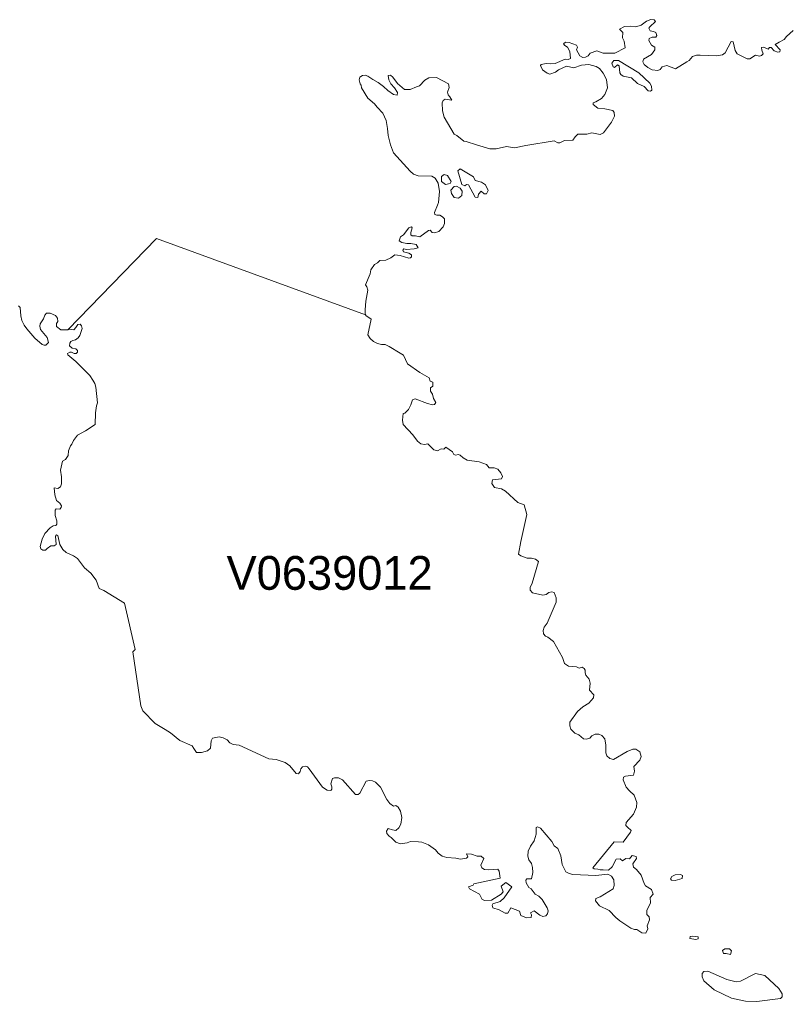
# Model space of a CAD drawing. Extents: x 369010 to 735936, y 6377141 to 6616555.
# Drawn here: x 437933 to 440208, y 6520987 to 6523894 of the extents above; entities that cross this region are included whole.
import ezdxf
from ezdxf.enums import TextEntityAlignment as Align

# ---------------------------------------------------------------- set-up
doc = ezdxf.new("R2010")
doc.units = 0
doc.header["$LTSCALE"] = 40
doc.layers.add('3', color=7, linetype='Continuous', lineweight=13)
doc.layers.add('4', color=7, linetype='Continuous')

msp = doc.modelspace()

# ---------------------------------------------------------------- linework, layer by layer
at = {"layer": '3'}
for points in [[(439548.67, 6523827.68), (439558.93, 6523826.85), (439580.95, 6523819.07), (439583.76, 6523812.62), (439580.95, 6523805.17), (439591.21, 6523787.29), (439600.14, 6523782.49), (439607.92, 6523782.83), (439615.37, 6523786.8), (439621.33, 6523795.07), (439641.02, 6523801.53), (439659.89, 6523795.57), (439694.48, 6523795.07), (439724.77, 6523810.96), (439721.79, 6523830.66), (439717.32, 6523840.92), (439718.31, 6523855.98), (439708.38, 6523865.74), (439723.11, 6523873.85), (439740.16, 6523874.68), (439756.71, 6523873.03), (439772.6, 6523878.49), (439787.99, 6523889.41), (439800.9, 6523894.38), (439810.67, 6523894.21), (439814.8, 6523888.91), (439797.76, 6523873.52), (439795.27, 6523869.05), (439798.58, 6523860.94), (439809.18, 6523858.79), (439815.96, 6523855.98), (439818.94, 6523847.87), (439816.13, 6523842.74), (439804.87, 6523842.41), (439796.27, 6523838.77), (439795.44, 6523832.31), (439802.72, 6523819.07), (439812.65, 6523813.11), (439812.98, 6523804.51), (439803.22, 6523790.94), (439779.05, 6523777.03), (439777.4, 6523769.75), (439781.54, 6523761.64), (439792.13, 6523752.7), (439804.71, 6523746.08), (439821.59, 6523743.27), (439828.87, 6523746.58), (439834.5, 6523754.36), (439848.57, 6523758.33), (439873.72, 6523748.57), (439907.15, 6523769.42), (439914.77, 6523773.06), (439923.87, 6523785.31), (439935.79, 6523789.28), (439947.21, 6523789.45), (439996.69, 6523786.96), (440012.58, 6523790.11), (440021.35, 6523795.9), (440038.9, 6523829.83), (440044.36, 6523829), (440050.48, 6523802.52), (440056.27, 6523793.42), (440085.9, 6523778.03), (440093.84, 6523778.03), (440110.89, 6523789.45), (440122.31, 6523786.47), (440128.43, 6523788.45), (440133.4, 6523792.92), (440129.59, 6523803.68), (440128.76, 6523811.46), (440134.56, 6523812.62), (440147.96, 6523806.82), (440152.1, 6523812.12), (440157.4, 6523811.79), (440166.33, 6523801.69), (440176.76, 6523797.89), (440183.05, 6523798.71), (440183.21, 6523804.51), (440168.98, 6523820.4), (440180.24, 6523827.68), (440195.79, 6523835.12), (440202.25, 6523844.56), (440221.94, 6523861.77)], [(438963.78, 6523662.01), (438945.08, 6523692.29), (438943.59, 6523700.4), (438940.61, 6523704.54), (438937.8, 6523715.96), (438939.78, 6523723.58), (438947.89, 6523729.37), (438955.84, 6523729.7), (438963.95, 6523727.38), (438978.18, 6523716.79), (438994.23, 6523708.18), (439009.96, 6523696.76), (439022.53, 6523684.52), (439039.58, 6523672.6), (439050.67, 6523670.61), (439051, 6523678.39), (439042.56, 6523692.63), (439031.97, 6523704.38), (439025.85, 6523715.96), (439023.36, 6523729.37), (439030.31, 6523729.86), (439037.1, 6523724.4), (439051, 6523704.87), (439072.02, 6523687.83), (439088.57, 6523687), (439107.27, 6523695.44), (439115.88, 6523698.25), (439132.43, 6523714.64), (439143.52, 6523721.59), (439166.36, 6523722.75), (439202.27, 6523704.38), (439204.09, 6523693.45), (439199.62, 6523679.88), (439201.28, 6523671.28), (439206.08, 6523665.32), (439211.71, 6523655.88), (439192.51, 6523658.7), (439186.55, 6523654.73), (439183.24, 6523647.77), (439184.07, 6523624.77), (439188.87, 6523605.74), (439218.99, 6523555.42), (439226.77, 6523550.95), (439247.45, 6523534.9), (439254.9, 6523533.74), (439285.52, 6523523.15), (439324.58, 6523512.23), (439342.79, 6523511.4), (439373.4, 6523518.35), (439397.4, 6523515.04), (439431, 6523521.83), (439514.41, 6523535.07), (439525.34, 6523529.27), (439532.12, 6523529.27), (439545.36, 6523536.22), (439570.19, 6523537.55), (439576.81, 6523547.31), (439584.92, 6523555.09), (439611.07, 6523555.42), (439626.79, 6523558.73), (439651.28, 6523554.1), (439660.72, 6523559.56), (439684.72, 6523591.01), (439693.82, 6523608.05), (439692, 6523619.14), (439688.03, 6523625.6), (439665.19, 6523630.23), (439644, 6523632.55), (439630.43, 6523642.81), (439630.43, 6523648.44), (439638.54, 6523650.59), (439655.42, 6523660.35), (439665.19, 6523672.6), (439672.47, 6523692.63), (439669.66, 6523716.79), (439660.22, 6523735.99), (439648.8, 6523750.06), (439638.87, 6523755.52), (439617.03, 6523761.14), (439595.84, 6523759.49), (439573, 6523751.88), (439551.82, 6523757.01), (439527.32, 6523745.59), (439519.21, 6523738.64), (439502.33, 6523732.68), (439493.72, 6523735.82), (439480.65, 6523746.08), (439474.2, 6523758.33), (439476.35, 6523761.64), (439490.91, 6523764.12), (439505.14, 6523763.3), (439517.39, 6523764.79), (439547.35, 6523777.03), (439555.95, 6523776.7), (439563.57, 6523779.68), (439561.25, 6523799.54), (439554.13, 6523813.11), (439546.85, 6523817.91), (439542.38, 6523822.55), (439548.67, 6523827.68)], [(437934.51, 6523042.03), (437936.99, 6523017.04), (437939.81, 6523003.14), (437946.92, 6522989.23), (437954.54, 6522978.31), (437977.87, 6522951.33), (437999.55, 6522932.47), (438006.01, 6522929.98), (438010.64, 6522930.81), (438018.26, 6522938.09), (438014.28, 6522952.82), (437995.09, 6522976.66), (437992.6, 6522986.42), (437994.26, 6522994.03), (438004.02, 6523007.94), (438007.33, 6523019.52), (438012.96, 6523024.65), (438023.22, 6523024.82), (438039.61, 6523018.2), (438044.9, 6523010.58), (438045.73, 6523000.65), (438042.42, 6522994.53), (438042.42, 6522985.26), (438054.67, 6522976.16), (438075.19, 6522975.66), (438075.69, 6522976.16), (438338.34, 6523246.26), (438956.83, 6523020.51), (438955.17, 6523024.82), (438955.17, 6523034.91), (438957.99, 6523061.06), (438963.62, 6523093.34), (438960.97, 6523103.6), (438956.17, 6523108.89), (438970.73, 6523141.17), (438972.55, 6523153.25), (438982.98, 6523168.81), (438991.59, 6523173.77), (438998.54, 6523181.55), (439017.07, 6523181.88), (439031.64, 6523188.83), (439043.72, 6523198.27), (439059.61, 6523195.78), (439084.6, 6523188.34), (439089.4, 6523189.33), (439093.04, 6523192.14), (439092.38, 6523198.1), (439084.6, 6523202.4), (439068.71, 6523206.38), (439066.72, 6523211.67), (439070.2, 6523215.31), (439077.65, 6523213.82), (439100.49, 6523215.31), (439112.4, 6523218.95), (439106.11, 6523228.06), (439090.39, 6523231.7), (439078.81, 6523231.7), (439064.57, 6523234.84), (439056.46, 6523239.81), (439060.44, 6523250.9), (439068.55, 6523257.35), (439084.93, 6523277.54), (439092.38, 6523280.36), (439094.36, 6523277.38), (439090.23, 6523264.3), (439091.05, 6523257.35), (439094.69, 6523254.04), (439104.96, 6523254.04), (439117.53, 6523251.39), (439142.69, 6523269.6), (439148.15, 6523270.59), (439154.28, 6523264.3), (439161.23, 6523262.81), (439173.47, 6523267.28), (439186.55, 6523281.02), (439189.86, 6523290.45), (439190.52, 6523304.35), (439184.89, 6523310.81), (439176.62, 6523315.44), (439167.19, 6523315.44), (439161.56, 6523317.43), (439161.23, 6523323.06), (439169.83, 6523345.07), (439172.65, 6523353.01), (439175.46, 6523385.29), (439171.82, 6523410.11), (439162.39, 6523424.84), (439152.62, 6523430.96), (439112.9, 6523431.79), (439098.17, 6523436.76), (439088.57, 6523445.2), (439039.42, 6523500.31), (439030.81, 6523523.32), (439023.86, 6523551.45), (439021.71, 6523572.3), (439017.24, 6523595.97), (439008.3, 6523617.16), (438990.76, 6523635.36), (438982.98, 6523645.29), (438963.78, 6523662.01)], [(439322.59, 6522567.53), (439314.65, 6522577.29), (439292.8, 6522584.91), (439257.55, 6522589.87), (439245.63, 6522597.15), (439237.19, 6522604.93), (439230.57, 6522606.59), (439224.28, 6522604.27), (439217.83, 6522606.59), (439214.19, 6522614.7), (439194, 6522628.77), (439188.04, 6522622.15), (439180.59, 6522623.3), (439169.67, 6522617.68), (439158.41, 6522619.99), (439140.87, 6522638.53), (439131.27, 6522636.38), (439119.85, 6522638.53), (439110.09, 6522646.14), (439096.68, 6522665.01), (439068.21, 6522695.13), (439065.73, 6522707.88), (439067.55, 6522727.9), (439073.18, 6522728.73), (439084.1, 6522739.65), (439091.05, 6522753.23), (439095.69, 6522768.29), (439103.63, 6522771.1), (439139.55, 6522757.2), (439154.61, 6522753.23), (439161.06, 6522754.71), (439164.37, 6522760.51), (439158.25, 6522772.09), (439155.1, 6522785), (439148.48, 6522793.94), (439148.81, 6522803.54), (439155.43, 6522808.83), (439155.77, 6522820.59), (439147.66, 6522823.4), (439144.51, 6522833.66), (439117.7, 6522849.88), (439081.29, 6522874.87), (439068.71, 6522900.52), (439059.61, 6522906.65), (439026.84, 6522926.84), (439014.92, 6522931.97), (439004, 6522932.14), (438991.75, 6522934.95), (438980.33, 6522941.4), (438970.4, 6522950.51), (438963.12, 6522960.93), (438973.05, 6523007.6), (438957.66, 6523018.2), (438957.16, 6523019.52), (438956.83, 6523020.51), (438338.34, 6523246.26), (438075.69, 6522976.16), (438075.19, 6522975.66)], [(437930.04, 6523046.5), (437934.51, 6523042.03)], [(438075.19, 6522975.66), (438075.52, 6522975.66), (438081.15, 6522977.81), (438093.06, 6522976.16), (438099.68, 6522982.28), (438105.31, 6522991.39), (438111.77, 6522992.21), (438116.24, 6522987.91), (438118.06, 6522979.47), (438111.44, 6522959.11), (438106.14, 6522952.16), (438098.03, 6522946.04), (438090.09, 6522944.22), (438084.79, 6522941.57), (438081.15, 6522936.11), (438080.82, 6522928.33), (438088.43, 6522921.54), (438099.19, 6522919.39), (438104.15, 6522914.43), (438104.15, 6522910.12), (438100.35, 6522905.99), (438094.22, 6522905.99), (438086.94, 6522909.3), (438081.31, 6522910.12), (438074.86, 6522905.99), (438076.02, 6522902.18), (438099.68, 6522882.32), (438140.73, 6522840.61), (438149.5, 6522827.21), (438155.46, 6522816.45), (438158.44, 6522805.52), (438163.73, 6522759.85), (438160.92, 6522750.91), (438157.45, 6522730.05), (438156.45, 6522695.63), (438127.99, 6522676.6), (438104.48, 6522663.52), (438092.57, 6522647.96), (438087.77, 6522637.37), (438083.96, 6522632.74), (438077.51, 6522617.18), (438077.01, 6522603.78), (438068.57, 6522591.86), (438059.47, 6522586.56), (438053.84, 6522560.58), (438057.32, 6522540.88), (438056.49, 6522519.7), (438054.01, 6522511.09), (438046.39, 6522506.29), (438035.14, 6522507.45), (438037.29, 6522487.09), (438042.25, 6522469.88), (438051.69, 6522462.6), (438056.82, 6522454.49), (438056.16, 6522449.36), (438051.69, 6522444.23), (438040.93, 6522445.39), (438038.12, 6522441.42), (438037.79, 6522426.19), (438042.92, 6522409.97), (438043.41, 6522400.54), (438039.77, 6522396.4), (438031.99, 6522395.24), (438023.39, 6522389.12), (438007.17, 6522372.4), (437999.72, 6522356.35), (437993.6, 6522333.84), (437995.58, 6522327.38), (438001.38, 6522323.74), (438009.98, 6522323.74), (438014.78, 6522328.21), (438025.87, 6522335.66), (438035.3, 6522336.49), (438040.93, 6522340.13), (438039.28, 6522364.95), (438042.59, 6522368.59), (438046.39, 6522366.28), (438052.02, 6522339.96), (438060.96, 6522324.9), (438070.72, 6522315.96), (438092.07, 6522306.7), (438103.99, 6522298.92), (438124.68, 6522271.11), (438144.21, 6522254.73), (438159.43, 6522234.37), (438168.04, 6522210.21), (438181.94, 6522203.75), (438243.84, 6522166.18), (438275.28, 6522028.98), (438268.33, 6522022.69), (438292.17, 6521861.82), (438297.46, 6521847.92), (438334.2, 6521809.69), (438363.5, 6521792.64), (438379.72, 6521782.05), (438407.52, 6521759.87), (438444.1, 6521743.98), (438448.9, 6521736.37), (438456.35, 6521723.62), (438470.91, 6521723.79)], [(439692.5, 6521459.65), (439718.64, 6521458.98), (439740.99, 6521488.28), (439742.81, 6521493.57), (439731.55, 6521503.01), (439727.42, 6521508.14), (439727.75, 6521516.41), (439749.43, 6521541.24), (439758.2, 6521562.09), (439759.03, 6521576.16), (439751.58, 6521598.17), (439737.35, 6521610.59), (439727.58, 6521621.84), (439718.64, 6521643.02), (439720.47, 6521651.3), (439726.26, 6521654.44), (439749.76, 6521657.26), (439753.07, 6521668.84), (439751.08, 6521682.58), (439768.13, 6521701.45), (439772.27, 6521711.87), (439768.13, 6521726.11), (439756.88, 6521733.89), (439747.44, 6521734.05), (439731.06, 6521727.43), (439690.01, 6521703.76), (439679.25, 6521706.25), (439670.81, 6521714.36), (439667.5, 6521722.96), (439667.67, 6521746.3), (439664.52, 6521764.17), (439655.59, 6521774.77), (439647.31, 6521778.41), (439636.06, 6521778.41), (439626.46, 6521773.94), (439620, 6521766.99), (439609.58, 6521763.35), (439601.63, 6521764.5), (439588.06, 6521776.26), (439576.31, 6521780.89), (439564.06, 6521793.47), (439561.08, 6521803.56), (439561.25, 6521814.16), (439583.92, 6521845.1), (439600.14, 6521859.17), (439617.69, 6521870.1), (439631.09, 6521885.65), (439631.92, 6521894.59), (439619.18, 6521909.15), (439621.66, 6521929.51), (439618.85, 6521940.93), (439608.58, 6521953.18), (439606.43, 6521959.63), (439606.43, 6521967.74), (439603.45, 6521973.04), (439597.83, 6521976.85), (439588.56, 6521973.87), (439580.78, 6521977.51), (439557.77, 6521980.16), (439545.36, 6521987.77), (439539.07, 6522005.31), (439512.43, 6522052.65), (439496.54, 6522066.05), (439489.09, 6522068.87), (439483.13, 6522075.82), (439482.64, 6522084.92), (439485.45, 6522095.35), (439494.39, 6522106.93), (439520.87, 6522168.83), (439521.2, 6522182.4), (439514.74, 6522197.46), (439507.63, 6522199.61), (439499.52, 6522197.96), (439490.91, 6522192.33), (439481.15, 6522189.68), (439450.53, 6522196.8), (439443.58, 6522204.91), (439443.58, 6522212.52), (439450.03, 6522225.76), (439468.4, 6522289.32), (439459.3, 6522296.77), (439447.55, 6522299.58), (439435.14, 6522299.58), (439415.77, 6522306.03), (439409.81, 6522311.5), (439416.27, 6522348.57), (439434.31, 6522428.51), (439425.87, 6522457.14), (439407.5, 6522464.59), (439370.59, 6522498.35), (439359.5, 6522504.47), (439338.15, 6522508.61), (439330.54, 6522520.36), (439332.52, 6522531.12), (439358.67, 6522534.26), (439361.98, 6522541.38), (439357.35, 6522552.63), (439348.08, 6522563.39), (439337.32, 6522567.53), (439322.59, 6522567.53)], [(438470.91, 6521723.79), (438489.28, 6521729.09), (438497.39, 6521737.2), (438499.54, 6521758.71), (438503.51, 6521766.16), (438523.87, 6521770.96), (438534.96, 6521767.65), (438547.21, 6521762.02), (438555.32, 6521752.59), (438565.08, 6521748.28), (438582.63, 6521746.13), (438670.51, 6521705.42), (438692.19, 6521702.94), (438718.84, 6521694.5), (438733.07, 6521684.73), (438751.44, 6521662.22), (438758.72, 6521660.9), (438762.86, 6521667.52), (438765.18, 6521676.13), (438770.31, 6521681.42), (438778.91, 6521683.41), (438785.37, 6521681.42), (438790.33, 6521675.63), (438829.39, 6521621.01), (438843.13, 6521612.41), (438853.56, 6521611.58), (438857.36, 6521615.39), (438857.36, 6521622.17), (438854.05, 6521631.27), (438859.35, 6521646.67), (438864.64, 6521649.48), (438876.56, 6521648.65), (438888.81, 6521643.36), (438927.04, 6521599.33), (438934.49, 6521599.5), (438939.45, 6521603.47), (438958.65, 6521638.89), (438968.75, 6521640.71), (438977.02, 6521640.54), (438985.96, 6521636.24), (439001.02, 6521621.34), (439019.56, 6521584.77), (439028.99, 6521573.35), (439039.58, 6521564.91), (439046.7, 6521566.89), (439053.65, 6521562.42), (439060.27, 6521550.51), (439063.91, 6521531.81), (439060.93, 6521511.78), (439054.81, 6521500.86), (439046.53, 6521493.57), (439036.44, 6521495.06), (439023.69, 6521498.87), (439018.4, 6521491.09), (439019.39, 6521484.47), (439026.18, 6521475.87), (439032.8, 6521472.22), (439045.87, 6521458.82), (439060.1, 6521453.19), (439079.96, 6521456.34), (439089.4, 6521460.14), (439113.07, 6521459.65), (439123.33, 6521458.16), (439142.69, 6521450.38), (439163.71, 6521436.14), (439171.82, 6521426.21), (439183.24, 6521417.28), (439197.64, 6521412.81), (439223.46, 6521410.82), (439237.69, 6521408.34), (439255.23, 6521410.82), (439259.04, 6521415.62), (439255.4, 6521423.73), (439270.46, 6521422.57), (439287.18, 6521417.28), (439299.09, 6521416.78), (439306.54, 6521410.33), (439297.93, 6521389.97), (439301.08, 6521382.69), (439308.86, 6521377.72), (439319.45, 6521376.56), (439336.17, 6521377.89), (439347.92, 6521378.55), (439352.55, 6521372.92), (439355.03, 6521352.4), (439276.75, 6521335.52), (439275.09, 6521331.21), (439261.03, 6521326.75), (439263.84, 6521320.62), (439294.29, 6521304.73), (439301.91, 6521289.01), (439310.02, 6521285.7), (439329.21, 6521286.86), (439358.18, 6521304.73), (439363.47, 6521311.85), (439357.85, 6521328.57), (439371.75, 6521338.66), (439389.95, 6521326.75), (439366.78, 6521293.31), (439355.36, 6521282.89)], [(439355.36, 6521282.89), (439333.02, 6521276.27), (439331.37, 6521272.13), (439333.68, 6521264.52), (439351.72, 6521257.9), (439369.6, 6521248.3), (439378.2, 6521248.3), (439386.31, 6521263.69), (439412.46, 6521254.26), (439416.6, 6521241.68), (439433.48, 6521234.73), (439446.89, 6521235.55), (439447.71, 6521243.33), (439444.9, 6521249.29), (439455.82, 6521255.58), (439472.04, 6521242.01), (439481.48, 6521238.86), (439489.92, 6521240.85), (439495.21, 6521246.15), (439496.87, 6521254.75), (439493.72, 6521264.02), (439479.33, 6521289.01), (439469.73, 6521299.11), (439459.13, 6521304.73), (439446.72, 6521320.29), (439440.27, 6521324.43), (439431.99, 6521338.17), (439431.5, 6521346.11), (439433.98, 6521349.59), (439448.21, 6521349.59), (439452.02, 6521368.78), (439451.19, 6521383.51), (439447.55, 6521395.43), (439440.27, 6521406.02), (439436.63, 6521416.95), (439438.28, 6521431.68), (439444.4, 6521446.74), (439455.33, 6521462.63), (439461.45, 6521481.99), (439461.45, 6521501.68), (439465.26, 6521504), (439474.86, 6521499.7), (439507.63, 6521460.14), (439514.91, 6521447.56), (439526.16, 6521439.62), (439534.77, 6521418.44), (439538.74, 6521392.45), (439549.67, 6521370.94), (439559.1, 6521365.47), (439570.02, 6521363.16), (439638.04, 6521360.18), (439673.46, 6521363.98), (439684.72, 6521357.53), (439691.67, 6521346.77), (439692.83, 6521330.55), (439689.85, 6521319.96), (439651.28, 6521297.12), (439638.21, 6521291.49), (439637.05, 6521284.87), (439648.64, 6521270.14), (439677.93, 6521256.08), (439696.96, 6521235.22), (439709.21, 6521225.79), (439741.98, 6521203.45), (439752.41, 6521200.14), (439759.69, 6521200.14), (439773.92, 6521190.04), (439785.67, 6521189.21), (439792.29, 6521201.79), (439789.81, 6521211.06), (439797.42, 6521228.6), (439795.94, 6521237.54), (439789.31, 6521244.49), (439789.31, 6521255.91), (439799.58, 6521278.92), (439798.91, 6521295.14), (439807.85, 6521304.57), (439802.56, 6521317.97), (439784.68, 6521329.73), (439780.71, 6521335.85), (439772.43, 6521360.67), (439758.7, 6521377.39), (439749.43, 6521384.67), (439747.28, 6521394.6), (439758.37, 6521410.49), (439757.54, 6521416.61), (439746.12, 6521418.93), (439737.68, 6521409.17), (439726.92, 6521410.33), (439717.32, 6521403.21), (439710.2, 6521409.5), (439698.78, 6521408.01), (439686.37, 6521385.5), (439675.94, 6521375.74), (439660.06, 6521377.06), (439650.95, 6521376.23), (439644.17, 6521378.55), (439633.08, 6521379.54), (439629.11, 6521382.19), (439692.5, 6521459.65)]]:
    msp.add_lwpolyline(points, dxfattribs=at)
for points in [[(439800.24, 6523682.36), (439803.55, 6523685.84), (439803.05, 6523697.26), (439798.25, 6523705.87), (439765.48, 6523736.48), (439705.57, 6523773.56), (439691.34, 6523773.56), (439685.05, 6523765.28), (439689.19, 6523754.86), (439693.65, 6523752.21), (439702.59, 6523760.81), (439706.73, 6523757.5), (439708.71, 6523737.31), (439711.69, 6523732.35), (439718.64, 6523727.38), (439743.64, 6523722.42), (439761.18, 6523705.7), (439781.21, 6523696.76), (439793.45, 6523683.36)], [(439193, 6523406.14), (439206.91, 6523408.95), (439209.72, 6523415.41), (439199.13, 6523432.62), (439188.87, 6523435.76), (439181.25, 6523429.81), (439181.92, 6523414.91)], [(439288.5, 6523367.74), (439291.15, 6523377.84), (439298.43, 6523385.95), (439307.7, 6523378.66), (439314.32, 6523378.66), (439319.28, 6523388.1), (439311.5, 6523405.64), (439300.09, 6523413.26), (439281.55, 6523417.89), (439276.42, 6523428.98), (439237.03, 6523452.48), (439230.08, 6523446.85), (439241.66, 6523405.97), (439250.6, 6523402), (439255.56, 6523406.14), (439261.69, 6523405.15), (439281.55, 6523368.57)], [(439231.57, 6523366.09), (439241.33, 6523373.87), (439242.66, 6523386.11), (439236.53, 6523395.71), (439226.27, 6523401.01), (439218.82, 6523400.18), (439209.55, 6523388.93), (439211.54, 6523379.16), (439218.99, 6523367.74)], [(439873.39, 6521361.83), (439863.13, 6521356.7), (439858.66, 6521350.41), (439861.97, 6521345.94), (439872.56, 6521345.12), (439894.08, 6521350.91), (439894.41, 6521359.85), (439888.45, 6521362.66)], [(439934.46, 6521170.18), (439941.41, 6521172.17), (439941.41, 6521177.79), (439923.54, 6521179.94), (439916.92, 6521178.95), (439916.59, 6521172.99)], [(440034.1, 6521142.71), (440020.03, 6521142.37), (440012.91, 6521137.41), (440015.56, 6521128.47), (440024, 6521128.47), (440036.25, 6521125.99), (440039.39, 6521137.08)], [(440114.53, 6520987.13), (440184.37, 6520996.07), (440189.67, 6521001.03), (440190, 6521009.64), (440179.9, 6521025.36), (440138.69, 6521064.09), (440110.72, 6521069.55), (440066.37, 6521047.38), (440053.29, 6521044.56), (440025.49, 6521052.01), (439970.05, 6521076.34), (439957.8, 6521075.18), (439952.83, 6521069.72), (439952.5, 6521060.12), (439957.47, 6521047.87), (439988.58, 6521021.72), (440039.56, 6520996.9), (440081.26, 6520987.63)]]:
    msp.add_lwpolyline(points, close=True, dxfattribs=at)

# ---------------------------------------------------------------- texts
at = {"layer": '4'}
msp.add_text('V0639012', height=100, dxfattribs=at).set_placement((438850.32, 6522205.93), align=Align.CENTER)

doc.saveas('drawing.dxf')
